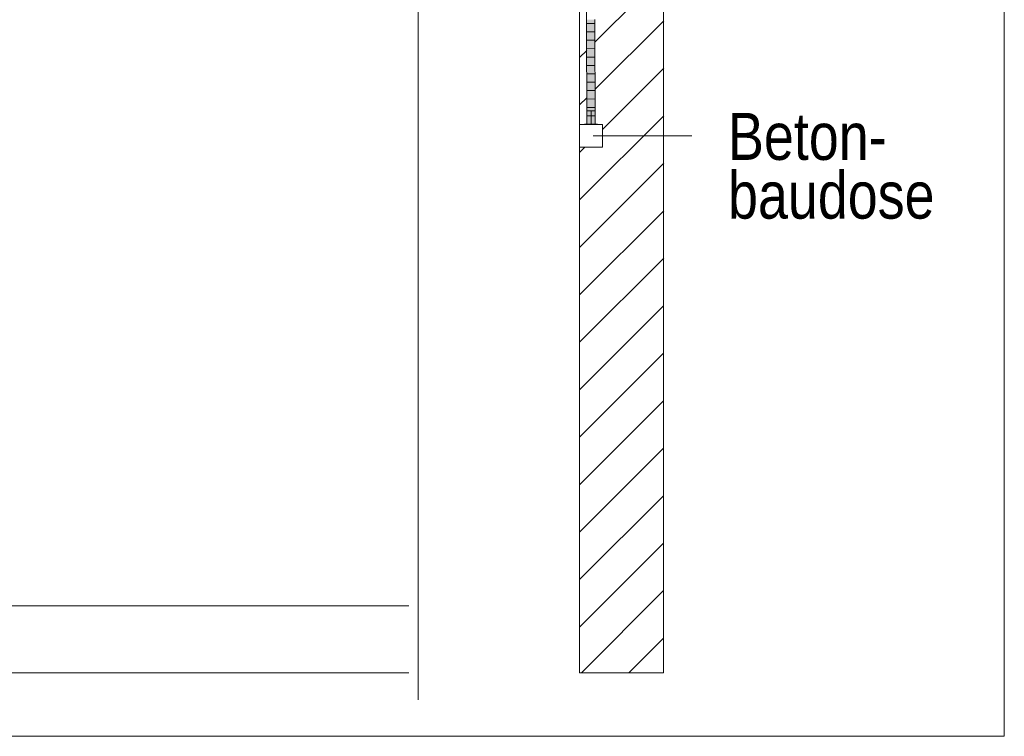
# Model space of a CAD drawing. Extents: x -620 to 300, y 62 to 1112.
# Tile 283 of 288: x 222 to 252, y 890 to 911. Entities that reach past the tile are written whole.
import ezdxf
from ezdxf.lldxf.tags import DXFTag

# ---------------------------------------------------------------- set-up
doc = ezdxf.new("R2010")
doc.units = 0
doc.layers.get('0').update_dxf_attribs({"lineweight": 13})
for name, color, linetype, lineweight, true_color in [('E_Betonbaudose', 1, 'Continuous', 13, 0xff0000), ('E_Detail_Beschriftung', 7, 'Continuous', 13, 0x009900), ('E_Detail_Wandschraffur', 7, 'Continuous', 5, 0xc0c0c0), ('E_Leerrohr 25-A06GA1MY8I', 7, 'Continuous', 9, 0xff8000), ('E_Leerrohr 25-Shading', 7, 'Continuous', 9, 0xff8000)]:
    doc.layers.add(name, color=color, linetype=linetype, lineweight=lineweight, true_color=true_color)
doc.layers.add('E_Detail_Linie_Text_Bem', color=7, linetype='Continuous', lineweight=13)
doc.styles.get("Standard").update_dxf_attribs({"font": 'ARIALN.TTF'})
tags = doc.linetypes.add('fein_strichliert', pattern=[4, 1, -2, 1]).pattern_tags.tags
tags[8:9] = [DXFTag(74, 4), DXFTag(75, 0), DXFTag(340, '0'), DXFTag(46, 0.0), DXFTag(50, 0.0), DXFTag(44, 0.0), DXFTag(45, 0.0)]
tags[6:7] = [DXFTag(74, 4), DXFTag(75, 0), DXFTag(340, '0'), DXFTag(46, 0.0), DXFTag(50, 0.0), DXFTag(44, 0.0), DXFTag(45, 0.0)]
tags[4:5] = [DXFTag(74, 4), DXFTag(75, 0), DXFTag(340, '0'), DXFTag(46, 0.0), DXFTag(50, 0.0), DXFTag(44, 0.0), DXFTag(45, 0.0)]
tags = doc.linetypes.add('fein_strichliert-A06GA1N18I', pattern=[4, 1, -2, 1]).pattern_tags.tags
tags[8:9] = [DXFTag(74, 4), DXFTag(75, 0), DXFTag(340, '0'), DXFTag(46, 0.0), DXFTag(50, 0.0), DXFTag(44, 0.0), DXFTag(45, 0.0)]
tags[6:7] = [DXFTag(74, 4), DXFTag(75, 0), DXFTag(340, '0'), DXFTag(46, 0.0), DXFTag(50, 0.0), DXFTag(44, 0.0), DXFTag(45, 0.0)]
tags[4:5] = [DXFTag(74, 4), DXFTag(75, 0), DXFTag(340, '0'), DXFTag(46, 0.0), DXFTag(50, 0.0), DXFTag(44, 0.0), DXFTag(45, 0.0)]
tags = doc.linetypes.add('STRICHPUNKT2-A06GA1MZ8I', pattern=[12.7, 6.35, -3.175, 0, -3.175]).pattern_tags.tags
tags[10:11] = [DXFTag(74, 4), DXFTag(75, 0), DXFTag(340, '0'), DXFTag(46, 0.0), DXFTag(50, 0.0), DXFTag(44, 0.0), DXFTag(45, 0.0)]
tags[8:9] = [DXFTag(74, 4), DXFTag(75, 0), DXFTag(340, '0'), DXFTag(46, 0.0), DXFTag(50, 0.0), DXFTag(44, 0.0), DXFTag(45, 0.0)]
tags[6:7] = [DXFTag(74, 4), DXFTag(75, 0), DXFTag(340, '0'), DXFTag(46, 0.0), DXFTag(50, 0.0), DXFTag(44, 0.0), DXFTag(45, 0.0)]
tags[4:5] = [DXFTag(74, 4), DXFTag(75, 0), DXFTag(340, '0'), DXFTag(46, 0.0), DXFTag(50, 0.0), DXFTag(44, 0.0), DXFTag(45, 0.0)]

# ---------------------------------------------------------------- blocks, each defined once
blk = doc.blocks.new('Shading-A06GA12F8I', base_point=(239.247, 760.11))
at = {"layer": 'E_Leerrohr 25-Shading', "color": 34, "true_color": 0xb05800}
for points in [[(239.13, 907.944), (239.166, 907.944), (239.117, 911.056), (239.153, 911.056)], [(239.33, 911.057), (239.343, 907.944), (239.357, 911.057), (239.38, 907.944)], [(239.38, 907.944), (239.367, 911.057), (239.357, 911.057)]]:
    blk.add_solid(points, dxfattribs=at)
at = {"layer": 'E_Leerrohr 25-Shading', "color": 30, "true_color": 0xf57b00}
for points in [[(239.166, 907.944), (239.255, 907.944), (239.153, 911.056), (239.242, 911.057)], [(239.242, 911.057), (239.255, 907.944), (239.251, 911.057)], [(239.251, 911.057), (239.255, 907.944), (239.264, 911.057)], [(239.255, 907.944), (239.343, 907.944), (239.264, 911.057), (239.33, 911.057)]]:
    blk.add_solid(points, dxfattribs=at)
at = {"layer": 'E_Leerrohr 25-Shading', "color": 32, "true_color": 0xd96d00}
for points in [[(239.255, 908.338), (239.13, 908.338), (239.255, 907.944), (239.13, 907.944)], [(239.38, 908.338), (239.255, 908.338), (239.38, 907.944), (239.255, 907.944)], [(239.255, 907.944), (239.064, 907.944), (239.255, 907.938), (239.064, 907.938)], [(239.287, 907.944), (239.255, 907.944), (239.287, 907.938), (239.255, 907.938)], [(239.445, 907.938), (239.445, 907.944), (239.287, 907.938), (239.287, 907.944)]]:
    blk.add_solid(points, dxfattribs=at)
blk = doc.blocks.new('Referenz-A06GA1N28I')
at = {"layer": 'E_Betonbaudose', "linetype": 'Continuous', "ltscale": 0.13}
for p, q in [((238.915, 907.258), (238.915, 907.938)), ((238.915, 907.938), (239.595, 907.938)), ((239.595, 907.938), (239.595, 907.258)), ((239.595, 907.258), (238.915, 907.258))]:
    blk.add_line(p, q, dxfattribs=at)
at = {"layer": 'E_Detail_Linie_Text_Bem', "linetype": 'fein_strichliert-A06GA1N18I', "ltscale": 0.65}
for p, q in [((251.567, 889.708), (251.567, 951.025)), ((234.105, 890.79), (234.105, 943.669)), ((188.798, 889.708), (248.541, 889.708)), ((248.541, 889.708), (251.567, 889.708))]:
    blk.add_line(p, q, dxfattribs=at)
at = {"layer": 'E_Detail_Linie_Text_Bem', "linetype": 'Continuous', "ltscale": 0.13}
for p, q in [((241.415, 931.598), (241.415, 891.598)), ((238.915, 891.598), (238.915, 919.598)), ((196.814, 893.598), (233.827, 893.598)), ((196.814, 891.598), (233.827, 891.598)), ((241.415, 891.598), (238.915, 891.598))]:
    blk.add_line(p, q, dxfattribs=at)
at = {"layer": 'E_Detail_Linie_Text_Bem', "color": 0, "linetype": 'Continuous', "ltscale": 0.13}
blk.add_line((239.32, 907.598), (242.258, 907.598), dxfattribs=at)
at = {"layer": 'E_Detail_Wandschraffur', "linetype": 'fein_strichliert', "ltscale": 0.13}
for p, q in [((239.38, 910.396), (241.422, 912.438)), ((238.915, 909.931), (239.125, 910.142)), ((239.595, 907.782), (241.421, 909.609)), ((238.915, 907.102), (239.07, 907.258)), ((238.915, 904.274), (241.42, 906.779)), ((238.915, 901.446), (241.419, 903.95)), ((238.915, 898.617), (241.418, 901.12)), ((238.915, 895.789), (241.417, 898.291)), ((238.915, 892.96), (241.416, 895.462)), ((240.38, 891.598), (241.415, 892.632))]:
    blk.add_line(p, q, dxfattribs=at)
at = {"layer": 'E_Detail_Wandschraffur', "linetype": 'ByBlock', "ltscale": 0.13}
for p, q in [((239.38, 908.982), (241.421, 911.023)), ((238.915, 908.517), (239.127, 908.729)), ((238.915, 905.688), (241.42, 908.194)), ((238.915, 902.86), (241.419, 905.365)), ((238.915, 900.031), (241.418, 902.535)), ((238.915, 897.203), (241.417, 899.706)), ((238.915, 894.375), (241.416, 896.876)), ((238.966, 891.598), (241.415, 894.047))]:
    blk.add_line(p, q, dxfattribs=at)
at = {"layer": 'E_Leerrohr 25-A06GA1MY8I', "linetype": 'Continuous', "ltscale": 0.13}
for p, q in [((239.117, 911.056), (239.113, 914.005)), ((239.13, 907.944), (239.117, 911.056)), ((239.36, 910.944), (239.125, 910.943)), ((239.38, 907.944), (239.367, 911.057)), ((239.361, 910.694), (239.126, 910.693)), ((239.362, 910.444), (239.127, 910.443)), ((239.363, 910.194), (239.128, 910.193)), ((239.364, 909.944), (239.129, 909.943)), ((239.365, 909.694), (239.13, 909.693)), ((239.366, 909.444), (239.131, 909.443)), ((239.367, 909.194), (239.132, 909.193)), ((239.368, 908.944), (239.133, 908.943)), ((239.369, 908.694), (239.134, 908.693)), ((239.13, 908.338), (239.13, 907.944)), ((239.203, 908.338), (239.13, 908.338)), ((239.37, 908.444), (239.135, 908.444)), ((239.371, 908.194), (239.136, 908.194)), ((239.306, 908.338), (239.203, 908.338)), ((239.38, 908.338), (239.306, 908.338)), ((239.38, 907.944), (239.38, 908.338)), ((239.065, 907.944), (239.065, 907.938)), ((239.176, 907.944), (239.065, 907.944)), ((239.176, 907.938), (239.065, 907.938)), ((239.203, 907.944), (239.13, 907.944)), ((239.38, 907.944), (239.13, 907.944)), ((239.333, 907.944), (239.176, 907.944)), ((239.333, 907.938), (239.176, 907.938)), ((239.306, 907.944), (239.203, 907.944)), ((239.38, 907.944), (239.306, 907.944)), ((239.445, 907.944), (239.333, 907.944)), ((239.445, 907.938), (239.333, 907.938)), ((239.445, 907.938), (239.445, 907.944))]:
    blk.add_line(p, q, dxfattribs=at)
at = {"layer": 'E_Leerrohr 25-A06GA1MY8I', "linetype": 'STRICHPUNKT2-A06GA1MZ8I', "lineweight": 5, "ltscale": 0.13}
blk.add_line((239.255, 907.944), (239.255, 908.338), dxfattribs=at)
at = {"layer": 'E_Detail_Beschriftung', "linetype": 'Continuous', "ltscale": 0.13, "char_height": 1.4, "attachment_point": 1}
for s, insert in [('{\\fArial Narrow;Beton-}', (243.336, 908.28)), ('{\\fArial Narrow;baudose}', (243.336, 906.53))]:
    blk.add_mtext(s, dxfattribs=dict(at, insert=insert))

msp = doc.modelspace()

# ---------------------------------------------------------------- block references
at = {"color": 8, "lineweight": 25, "ltscale": 0.25, "true_color": 0x808080}
msp.add_blockref('Referenz-A06GA1N28I', (0, 0), dxfattribs=at)
msp.add_blockref('Shading-A06GA12F8I', (239.247, 760.11))

doc.saveas('drawing.dxf')
